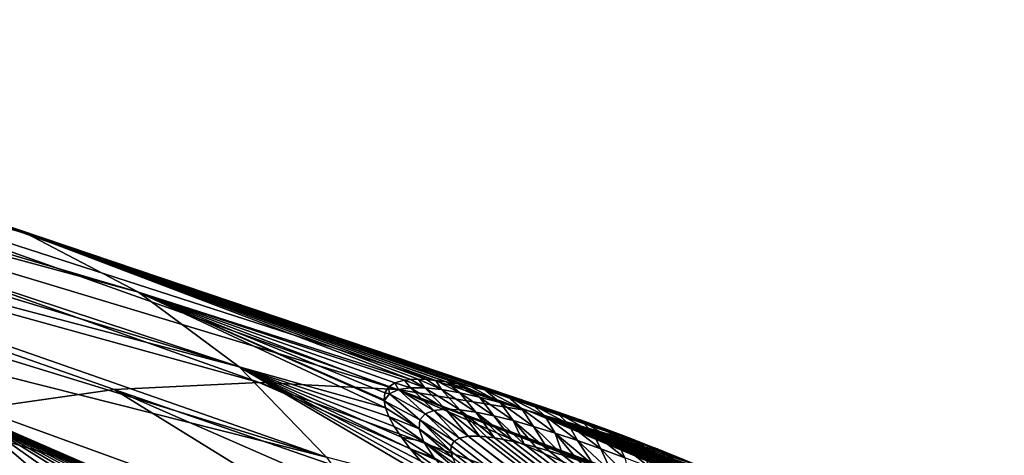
# Model space of a CAD drawing. Header units: metres. Extents: x -82 to 82, y -313 to 40.
# Tile 377 of 405: x 50.72 to 58.44, y -8.43 to -5.01. Entities that reach past the tile are written whole.
import ezdxf

# ---------------------------------------------------------------- set-up
doc = ezdxf.new("R2010")
doc.units = ezdxf.units.M
doc.layers.add('solid_505278_SW0001_CCC', color=7, linetype='CONTINUOUS')

msp = doc.modelspace()

# ---------------------------------------------------------------- linework, layer by layer
at = {"layer": 'solid_505278_SW0001_CCC'}
for points in [[(50.766586, -6.683116, 49.097038), (45.265396, -5.187439, 45.095383), (44.775482, -5.008245, 45.795856)], [(49.794594, -6.349902, 50.466312), (50.766586, -6.683116, 49.097038), (44.775482, -5.008245, 45.795856)], [(50.766586, -6.683116, 49.097038), (45.729057, -5.40538, 44.388058), (45.265396, -5.187439, 45.095383)], [(51.650276, -7.14563, 47.705677), (46.165108, -5.661428, 43.675957), (45.729057, -5.40538, 44.388058)], [(50.766586, -6.683116, 49.097038), (51.650276, -7.14563, 47.705677), (45.729057, -5.40538, 44.388058)], [(52.438118, -7.733496, 46.304096), (46.572266, -5.954834, 42.961166), (46.165108, -5.661428, 43.675957)], [(51.650276, -7.14563, 47.705677), (52.438118, -7.733496, 46.304096), (46.165108, -5.661428, 43.675957)], [(52.438118, -7.733496, 46.304096), (46.949345, -6.284736, 42.245789), (46.572266, -5.954834, 42.961166)], [(46.435051, -6.148829, 54.326317), (52.595783, -7.855315, 57.640709), (47.619549, -6.081614, 53.092152)], [(53.681267, -7.911439, 56.401642), (48.742588, -6.148829, 51.801815), (47.619549, -6.081614, 53.092152)], [(52.595783, -7.855315, 57.640709), (53.681267, -7.911439, 56.401642), (47.619549, -6.081614, 53.092152)], [(51.459038, -7.911434, 58.832817), (52.595783, -7.855315, 57.640709), (46.435051, -6.148829, 54.326317)], [(51.459038, -7.911434, 58.832817), (46.435051, -6.148829, 54.326317), (50.278282, -8.07943, 59.970375)], [(54.708469, -8.079451, 55.123623), (49.794594, -6.349902, 50.466312), (48.742588, -6.148829, 51.801815)], [(53.681267, -7.911439, 56.401642), (54.708469, -8.079451, 55.123623), (48.742588, -6.148829, 51.801815)], [(53.123398, -8.4417, 44.904255), (47.295231, -6.650167, 41.531918), (46.949345, -6.284736, 42.245789)], [(52.438118, -7.733496, 46.304096), (53.123398, -8.4417, 44.904255), (46.949345, -6.284736, 42.245789)], [(54.94109, -8.088078, 52.429733), (50.766586, -6.683116, 49.097038), (49.794594, -6.349902, 50.466312)], [(55.114925, -8.148582, 52.779461), (54.94109, -8.088078, 52.429733), (49.794594, -6.349902, 50.466312)], [(55.30164, -8.216515, 53.141392), (55.114925, -8.148582, 52.779461), (49.794594, -6.349902, 50.466312)], [(55.478432, -8.283293, 53.471718), (55.30164, -8.216515, 53.141392), (49.794594, -6.349902, 50.466312)], [(55.667301, -8.35693, 53.812408), (55.478432, -8.283293, 53.471718), (49.794594, -6.349902, 50.466312)], [(54.708469, -8.079451, 55.123623), (55.667301, -8.35693, 53.812408), (49.794594, -6.349902, 50.466312)], [(53.123398, -8.4417, 44.904255), (47.60891, -7.050054, 40.821648), (47.295231, -6.650167, 41.531918)], [(53.785595, -7.832144, 49.328403), (51.650276, -7.14563, 47.705677), (50.766586, -6.683116, 49.097038)], [(53.842785, -7.830491, 49.558571), (53.785595, -7.832144, 49.328403), (50.766586, -6.683116, 49.097038)], [(53.907642, -7.832719, 49.798283), (53.842785, -7.830491, 49.558571), (50.766586, -6.683116, 49.097038)], [(53.981529, -7.839475, 50.04797), (53.907642, -7.832719, 49.798283), (50.766586, -6.683116, 49.097038)], [(54.064804, -7.851013, 50.307846), (53.981529, -7.839475, 50.04797), (50.766586, -6.683116, 49.097038)], [(54.157146, -7.867325, 50.577938), (54.064804, -7.851013, 50.307846), (50.766586, -6.683116, 49.097038)], [(54.26009, -7.88913, 50.858746), (54.157146, -7.867325, 50.577938), (50.766586, -6.683116, 49.097038)], [(54.366566, -7.914729, 51.13324), (54.26009, -7.88913, 50.858746), (50.766586, -6.683116, 49.097038)], [(54.373352, -7.916449, 51.150299), (54.366566, -7.914729, 51.13324), (50.766586, -6.683116, 49.097038)], [(54.497261, -7.949543, 51.452816), (54.373352, -7.916449, 51.150299), (50.766586, -6.683116, 49.097038)], [(54.633392, -7.989154, 51.76688), (54.497261, -7.949543, 51.452816), (50.766586, -6.683116, 49.097038)], [(54.781025, -8.035162, 52.092381), (54.633392, -7.989154, 51.76688), (50.766586, -6.683116, 49.097038)], [(54.94109, -8.088078, 52.429733), (54.781025, -8.035162, 52.092381), (50.766586, -6.683116, 49.097038)], [(53.700264, -9.264199, 43.518097), (47.889465, -7.483225, 40.117062), (47.60891, -7.050054, 40.821648)], [(53.123398, -8.4417, 44.904255), (53.700264, -9.264199, 43.518097), (47.60891, -7.050054, 40.821648)], [(53.586708, -8.054173, 47.345814), (52.438118, -7.733496, 46.304096), (51.650276, -7.14563, 47.705677)], [(53.576344, -8.000154, 47.600811), (53.586708, -8.054173, 47.345814), (51.650276, -7.14563, 47.705677)], [(53.575836, -7.992011, 47.643364), (53.576344, -8.000154, 47.600811), (51.650276, -7.14563, 47.705677)], [(53.583023, -7.938154, 47.965164), (53.575836, -7.992011, 47.643364), (51.650276, -7.14563, 47.705677)], [(53.61026, -7.89355, 48.314102), (53.583023, -7.938154, 47.965164), (51.650276, -7.14563, 47.705677)], [(53.66029, -7.859487, 48.693871), (53.61026, -7.89355, 48.314102), (51.650276, -7.14563, 47.705677)], [(53.736736, -7.837825, 49.107925), (53.66029, -7.859487, 48.693871), (51.650276, -7.14563, 47.705677)], [(53.785595, -7.832144, 49.328403), (53.736736, -7.837825, 49.107925), (51.650276, -7.14563, 47.705677)], [(54.163799, -10.193976, 42.157448), (48.136074, -7.948409, 39.420227), (47.889465, -7.483225, 40.117062)], [(53.700264, -9.264199, 43.518097), (54.163799, -10.193976, 42.157448), (47.889465, -7.483225, 40.117062)], [(54.071823, -8.69211, 45.733643), (53.123398, -8.4417, 44.904255), (52.438118, -7.733496, 46.304096)], [(53.961124, -8.578596, 45.926399), (54.071823, -8.69211, 45.733643), (52.438118, -7.733496, 46.304096)], [(53.864483, -8.473175, 46.129299), (53.961124, -8.578596, 45.926399), (52.438118, -7.733496, 46.304096)], [(53.781452, -8.375323, 46.343407), (53.864483, -8.473175, 46.129299), (52.438118, -7.733496, 46.304096)], [(53.712002, -8.284667, 46.570362), (53.781452, -8.375323, 46.343407), (52.438118, -7.733496, 46.304096)], [(53.655872, -8.200797, 46.811859), (53.712002, -8.284667, 46.570362), (52.438118, -7.733496, 46.304096)], [(53.613819, -8.123879, 47.069695), (53.655872, -8.200797, 46.811859), (52.438118, -7.733496, 46.304096)], [(53.586708, -8.054173, 47.345814), (53.613819, -8.123879, 47.069695), (52.438118, -7.733496, 46.304096)], [(51.459038, -7.911434, 58.832817), (57.491291, -10.002103, 62.115482), (52.595783, -7.855315, 57.640709)], [(58.581692, -10.054301, 60.874638), (53.681267, -7.911439, 56.401642), (52.595783, -7.855315, 57.640709)], [(57.491291, -10.002103, 62.115482), (58.581692, -10.054301, 60.874638), (52.595783, -7.855315, 57.640709)], [(53.687946, -7.911792, 48.428959), (53.61026, -7.89355, 48.314102), (53.66029, -7.859487, 48.693871)], [(53.782658, -7.897193, 48.830284), (53.66029, -7.859487, 48.693871), (53.736736, -7.837825, 49.107925)], [(53.782658, -7.897193, 48.830284), (53.687946, -7.911792, 48.428959), (53.66029, -7.859487, 48.693871)], [(53.896606, -7.897902, 49.222912), (53.736736, -7.837825, 49.107925), (53.785595, -7.832144, 49.328403)], [(53.896606, -7.897902, 49.222912), (53.782658, -7.897193, 48.830284), (53.736736, -7.837825, 49.107925)], [(53.896606, -7.897902, 49.222912), (53.785595, -7.832144, 49.328403), (53.842785, -7.830491, 49.558571)], [(54.026466, -7.911632, 49.607338), (53.842785, -7.830491, 49.558571), (53.907642, -7.832719, 49.798283)], [(54.026466, -7.911632, 49.607338), (53.896606, -7.897902, 49.222912), (53.842785, -7.830491, 49.558571)], [(54.026466, -7.911632, 49.607338), (53.907642, -7.832719, 49.798283), (53.981529, -7.839475, 50.04797)], [(54.169273, -7.936257, 49.984093), (53.981529, -7.839475, 50.04797), (54.064804, -7.851013, 50.307846)], [(54.169273, -7.936257, 49.984093), (54.026466, -7.911632, 49.607338), (53.981529, -7.839475, 50.04797)], [(54.323101, -7.970383, 50.353771), (54.064804, -7.851013, 50.307846), (54.157146, -7.867325, 50.577938)], [(54.323101, -7.970383, 50.353771), (54.169273, -7.936257, 49.984093), (54.064804, -7.851013, 50.307846)], [(54.48629, -8.012764, 50.716988), (54.157146, -7.867325, 50.577938), (54.26009, -7.88913, 50.858746)], [(54.48629, -8.012764, 50.716988), (54.323101, -7.970383, 50.353771), (54.157146, -7.867325, 50.577938)], [(54.163799, -10.193976, 42.157448), (48.348011, -8.444242, 38.733192), (48.136074, -7.948409, 39.420227)], [(51.459038, -7.911434, 58.832817), (50.278282, -8.07943, 59.970375), (55.17041, -10.20861, 64.455421)], [(51.459038, -7.911434, 58.832817), (56.353188, -10.054299, 63.312679), (57.491291, -10.002103, 62.115482)], [(51.459038, -7.911434, 58.832817), (55.17041, -10.20861, 64.455421), (56.353188, -10.054299, 63.312679)], [(53.617149, -7.944767, 48.019192), (53.575836, -7.992011, 47.643364), (53.583023, -7.938154, 47.965164)], [(53.617149, -7.944767, 48.019192), (53.576344, -8.000154, 47.600811), (53.575836, -7.992011, 47.643364)], [(53.856655, -8.149055, 47.652481), (53.576344, -8.000154, 47.600811), (53.617149, -7.944767, 48.019192)], [(53.617149, -7.944767, 48.019192), (53.583023, -7.938154, 47.965164), (53.61026, -7.89355, 48.314102)], [(53.687946, -7.911792, 48.428959), (53.617149, -7.944767, 48.019192), (53.61026, -7.89355, 48.314102)], [(53.897305, -8.101941, 48.045029), (53.617149, -7.944767, 48.019192), (53.687946, -7.911792, 48.428959)], [(53.897305, -8.101941, 48.045029), (53.856655, -8.149055, 47.652481), (53.617149, -7.944767, 48.019192)], [(59.017414, -9.901394, 58.821964), (54.708469, -8.079451, 55.123623), (53.681267, -7.911439, 56.401642)], [(59.211769, -10.000614, 59.075928), (59.017414, -9.901394, 58.821964), (53.681267, -7.911439, 56.401642)], [(59.410534, -10.102983, 59.333305), (59.211769, -10.000614, 59.075928), (53.681267, -7.911439, 56.401642)], [(59.614056, -10.208708, 59.594315), (59.410534, -10.102983, 59.333305), (53.681267, -7.911439, 56.401642)], [(58.581692, -10.054301, 60.874638), (59.614056, -10.208708, 59.594315), (53.681267, -7.911439, 56.401642)], [(53.966412, -8.075409, 48.434349), (53.687946, -7.911792, 48.428959), (53.782658, -7.897193, 48.830284)], [(53.966412, -8.075409, 48.434349), (53.897305, -8.101941, 48.045029), (53.687946, -7.911792, 48.428959)], [(54.058586, -8.066114, 48.818771), (53.782658, -7.897193, 48.830284), (53.896606, -7.897902, 49.222912)], [(54.058586, -8.066114, 48.818771), (53.966412, -8.075409, 48.434349), (53.782658, -7.897193, 48.830284)], [(54.169704, -8.071398, 49.197544), (53.896606, -7.897902, 49.222912), (54.026466, -7.911632, 49.607338)], [(54.169704, -8.071398, 49.197544), (54.058586, -8.066114, 48.818771), (53.896606, -7.897902, 49.222912)], [(54.296608, -8.08913, 49.570602), (54.026466, -7.911632, 49.607338), (54.169273, -7.936257, 49.984093)], [(54.296608, -8.08913, 49.570602), (54.169704, -8.071398, 49.197544), (54.026466, -7.911632, 49.607338)], [(54.436543, -8.117405, 49.937984), (54.169273, -7.936257, 49.984093), (54.323101, -7.970383, 50.353771)], [(54.436543, -8.117405, 49.937984), (54.296608, -8.08913, 49.570602), (54.169273, -7.936257, 49.984093)], [(54.48629, -8.012764, 50.716988), (54.26009, -7.88913, 50.858746), (54.366566, -7.914729, 51.13324)], [(54.497261, -7.949543, 51.452816), (54.366566, -7.914729, 51.13324), (54.373352, -7.916449, 51.150299)], [(54.548698, -7.968104, 51.494961), (54.366566, -7.914729, 51.13324), (54.497261, -7.949543, 51.452816)], [(54.657433, -8.062321, 51.074291), (54.366566, -7.914729, 51.13324), (54.548698, -7.968104, 51.494961)], [(54.657433, -8.062321, 51.074291), (54.48629, -8.012764, 50.716988), (54.366566, -7.914729, 51.13324)], [(54.548698, -7.968104, 51.494961), (54.497261, -7.949543, 51.452816), (54.633392, -7.989154, 51.76688)], [(53.850452, -8.220165, 47.259827), (53.586708, -8.054173, 47.345814), (53.576344, -8.000154, 47.600811)], [(53.856655, -8.149055, 47.652481), (53.850452, -8.220165, 47.259827), (53.576344, -8.000154, 47.600811)], [(54.587677, -8.154926, 50.299957), (54.323101, -7.970383, 50.353771), (54.48629, -8.012764, 50.716988)], [(54.587677, -8.154926, 50.299957), (54.436543, -8.117405, 49.937984), (54.323101, -7.970383, 50.353771)], [(54.748341, -8.200491, 50.656822), (54.48629, -8.012764, 50.716988), (54.657433, -8.062321, 51.074291)], [(54.748341, -8.200491, 50.656822), (54.587677, -8.154926, 50.299957), (54.48629, -8.012764, 50.716988)], [(54.736897, -8.02753, 51.850296), (54.548698, -7.968104, 51.494961), (54.633392, -7.989154, 51.76688)], [(54.835583, -8.118335, 51.426147), (54.548698, -7.968104, 51.494961), (54.736897, -8.02753, 51.850296)], [(54.835583, -8.118335, 51.426147), (54.657433, -8.062321, 51.074291), (54.548698, -7.968104, 51.494961)], [(54.736897, -8.02753, 51.850296), (54.633392, -7.989154, 51.76688), (54.781025, -8.035162, 52.092381)], [(54.930416, -8.092316, 52.200256), (54.736897, -8.02753, 51.850296), (54.781025, -8.035162, 52.092381)], [(55.019871, -8.180122, 51.772999), (54.736897, -8.02753, 51.850296), (54.930416, -8.092316, 52.200256)], [(55.019871, -8.180122, 51.772999), (54.835583, -8.118335, 51.426147), (54.736897, -8.02753, 51.850296)], [(50.278282, -8.07943, 59.970375), (54.89259, -10.103029, 64.27636), (55.17041, -10.20861, 64.455421)], [(50.278282, -8.07943, 59.970375), (54.618946, -10.000887, 64.101898), (54.89259, -10.103029, 64.27636)], [(50.278282, -8.07943, 59.970375), (54.349239, -9.90198, 63.931717), (54.618946, -10.000887, 64.101898)], [(50.278282, -8.07943, 59.970375), (54.083233, -9.806116, 63.765499), (54.349239, -9.90198, 63.931717)], [(50.278282, -8.07943, 59.970375), (53.794975, -9.704256, 63.587574), (54.083233, -9.806116, 63.765499)], [(50.278282, -8.07943, 59.970375), (53.51178, -9.606331, 63.415268), (53.794975, -9.704256, 63.587574)], [(50.278282, -8.07943, 59.970375), (53.233414, -9.512124, 63.248226), (53.51178, -9.606331, 63.415268)], [(50.278282, -8.07943, 59.970375), (52.959633, -9.421421, 63.086098), (53.233414, -9.512124, 63.248226)], [(50.278282, -8.07943, 59.970375), (52.690193, -9.334017, 62.928528), (52.959633, -9.421421, 63.086098)], [(50.278282, -8.07943, 59.970375), (52.424911, -9.249745, 62.775253), (52.690193, -9.334017, 62.928528)], [(50.278282, -8.07943, 59.970375), (52.164173, -9.168825, 62.6269), (52.424911, -9.249745, 62.775253)], [(50.278282, -8.07943, 59.970375), (51.907951, -9.091187, 62.483414), (52.164173, -9.168825, 62.6269)], [(50.278282, -8.07943, 59.970375), (51.573051, -8.992478, 62.299171), (51.907951, -9.091187, 62.483414)], [(50.278282, -8.07943, 59.970375), (51.245457, -8.898908, 62.122364), (51.573051, -8.992478, 62.299171)], [(50.278282, -8.07943, 59.970375), (50.924885, -8.810197, 61.952553), (51.245457, -8.898908, 62.122364)], [(50.278282, -8.07943, 59.970375), (50.611767, -8.726589, 61.790573), (50.924885, -8.810197, 61.952553)], [(53.850452, -8.220165, 47.259827), (53.613819, -8.123879, 47.069695), (53.586708, -8.054173, 47.345814)], [(53.897305, -8.101941, 48.045029), (54.125202, -8.316621, 47.90155), (53.856655, -8.149055, 47.652481)], [(53.966412, -8.075409, 48.434349), (54.168163, -8.291471, 48.204098), (53.897305, -8.101941, 48.045029)], [(53.897305, -8.101941, 48.045029), (54.168163, -8.291471, 48.204098), (54.125202, -8.316621, 47.90155)], [(54.058586, -8.066114, 48.818771), (54.234127, -8.277763, 48.533401), (53.966412, -8.075409, 48.434349)], [(53.966412, -8.075409, 48.434349), (54.234127, -8.277763, 48.533401), (54.168163, -8.291471, 48.204098)], [(54.058586, -8.066114, 48.818771), (54.324928, -8.276736, 48.889782), (54.234127, -8.277763, 48.533401)], [(54.169704, -8.071398, 49.197544), (54.324928, -8.276736, 48.889782), (54.058586, -8.066114, 48.818771)], [(54.169704, -8.071398, 49.197544), (54.442638, -8.289826, 49.273983), (54.380352, -8.281484, 49.078373)], [(54.296608, -8.08913, 49.570602), (54.442638, -8.289826, 49.273983), (54.169704, -8.071398, 49.197544)], [(54.169704, -8.071398, 49.197544), (54.380352, -8.281484, 49.078373), (54.324928, -8.276736, 48.889782)], [(54.296608, -8.08913, 49.570602), (54.589371, -8.318463, 49.687038), (54.512383, -8.302224, 49.476921)], [(54.436543, -8.117405, 49.937984), (54.589371, -8.318463, 49.687038), (54.296608, -8.08913, 49.570602)], [(54.296608, -8.08913, 49.570602), (54.512383, -8.302224, 49.476921), (54.442638, -8.289826, 49.273983)], [(54.917191, -8.253113, 51.008873), (54.657433, -8.062321, 51.074291), (54.835583, -8.118335, 51.426147)], [(54.917191, -8.253113, 51.008873), (54.748341, -8.200491, 50.656822), (54.657433, -8.062321, 51.074291)], [(55.719032, -8.37748, 53.904095), (55.667301, -8.35693, 53.812408), (54.708469, -8.079451, 55.123623)], [(55.871223, -8.438814, 54.169952), (55.719032, -8.37748, 53.904095), (54.708469, -8.079451, 55.123623)], [(56.030403, -8.504277, 54.441845), (55.871223, -8.438814, 54.169952), (54.708469, -8.079451, 55.123623)], [(56.197186, -8.574176, 54.720016), (56.030403, -8.504277, 54.441845), (54.708469, -8.079451, 55.123623)], [(56.371464, -8.648548, 55.004444), (56.197186, -8.574176, 54.720016), (54.708469, -8.079451, 55.123623)], [(56.466156, -8.689505, 55.156876), (56.371464, -8.648548, 55.004444), (54.708469, -8.079451, 55.123623)], [(56.552753, -8.727283, 55.294971), (56.466156, -8.689505, 55.156876), (54.708469, -8.079451, 55.123623)], [(56.741699, -8.810717, 55.591885), (56.552753, -8.727283, 55.294971), (54.708469, -8.079451, 55.123623)], [(56.938961, -8.899194, 55.89547), (56.741699, -8.810717, 55.591885), (54.708469, -8.079451, 55.123623)], [(57.144718, -8.992876, 56.205799), (56.938961, -8.899194, 55.89547), (54.708469, -8.079451, 55.123623)], [(57.358204, -9.09156, 56.522564), (57.144718, -8.992876, 56.205799), (54.708469, -8.079451, 55.123623)], [(57.523777, -9.169071, 56.764557), (57.358204, -9.09156, 56.522564), (54.708469, -8.079451, 55.123623)], [(57.694386, -9.249772, 57.010513), (57.523777, -9.169071, 56.764557), (54.708469, -8.079451, 55.123623)], [(57.87035, -9.33384, 57.260597), (57.694386, -9.249772, 57.010513), (54.708469, -8.079451, 55.123623)], [(58.051685, -9.421332, 57.514801), (57.87035, -9.33384, 57.260597), (54.708469, -8.079451, 55.123623)], [(58.237759, -9.512042, 57.772812), (58.051685, -9.421332, 57.514801), (54.708469, -8.079451, 55.123623)], [(58.428879, -9.60615, 58.034801), (58.237759, -9.512042, 57.772812), (54.708469, -8.079451, 55.123623)], [(58.625439, -9.703871, 58.300999), (58.428879, -9.60615, 58.034801), (54.708469, -8.079451, 55.123623)], [(58.827816, -9.805428, 58.571609), (58.625439, -9.703871, 58.300999), (54.708469, -8.079451, 55.123623)], [(59.017414, -9.901394, 58.821964), (58.827816, -9.805428, 58.571609), (54.708469, -8.079451, 55.123623)], [(54.930416, -8.092316, 52.200256), (54.781025, -8.035162, 52.092381), (54.94109, -8.088078, 52.429733)], [(55.128704, -8.162008, 52.545265), (54.930416, -8.092316, 52.200256), (54.94109, -8.088078, 52.429733)], [(55.209518, -8.247066, 52.11525), (54.930416, -8.092316, 52.200256), (55.128704, -8.162008, 52.545265)], [(55.209518, -8.247066, 52.11525), (55.019871, -8.180122, 51.772999), (54.930416, -8.092316, 52.200256)], [(55.128704, -8.162008, 52.545265), (54.94109, -8.088078, 52.429733), (55.114925, -8.148582, 52.779461)], [(53.8857, -8.318815, 46.873161), (53.655872, -8.200797, 46.811859), (53.613819, -8.123879, 47.069695)], [(53.850452, -8.220165, 47.259827), (53.8857, -8.318815, 46.873161), (53.613819, -8.123879, 47.069695)], [(53.856655, -8.149055, 47.652481), (54.099339, -8.39504, 47.375229), (53.850452, -8.220165, 47.259827)], [(53.856655, -8.149055, 47.652481), (54.125202, -8.316621, 47.90155), (54.103271, -8.351828, 47.625713)], [(53.856655, -8.149055, 47.652481), (54.103271, -8.351828, 47.625713), (54.099339, -8.39504, 47.375229)], [(54.436543, -8.117405, 49.937984), (54.674049, -8.33887, 49.904579), (54.589371, -8.318463, 49.687038)], [(54.587677, -8.154926, 50.299957), (54.674049, -8.33887, 49.904579), (54.436543, -8.117405, 49.937984)], [(54.587677, -8.154926, 50.299957), (54.86776, -8.393135, 50.362602), (54.766926, -8.363841, 50.129829)], [(54.748341, -8.200491, 50.656822), (54.86776, -8.393135, 50.362602), (54.587677, -8.154926, 50.299957)], [(54.587677, -8.154926, 50.299957), (54.766926, -8.363841, 50.129829), (54.674049, -8.33887, 49.904579)], [(55.093277, -8.312096, 51.356403), (54.835583, -8.118335, 51.426147), (55.019871, -8.180122, 51.772999)], [(55.093277, -8.312096, 51.356403), (54.917191, -8.253113, 51.008873), (54.835583, -8.118335, 51.426147)], [(55.2757, -8.37676, 51.699703), (55.019871, -8.180122, 51.772999), (55.209518, -8.247066, 52.11525)], [(55.2757, -8.37676, 51.699703), (55.093277, -8.312096, 51.356403), (55.019871, -8.180122, 51.772999)], [(55.331284, -8.236212, 52.885696), (55.114925, -8.148582, 52.779461), (55.30164, -8.216515, 53.141392)], [(55.331284, -8.236212, 52.885696), (55.128704, -8.162008, 52.545265), (55.114925, -8.148582, 52.779461)], [(55.404003, -8.318754, 52.453209), (55.128704, -8.162008, 52.545265), (55.331284, -8.236212, 52.885696)], [(55.404003, -8.318754, 52.453209), (55.209518, -8.247066, 52.11525), (55.128704, -8.162008, 52.545265)], [(53.8857, -8.318815, 46.873161), (53.712002, -8.284667, 46.570362), (53.655872, -8.200797, 46.811859)], [(53.850452, -8.220165, 47.259827), (54.099339, -8.39504, 47.375229), (54.111385, -8.445367, 47.14753)], [(53.850452, -8.220165, 47.259827), (54.111385, -8.445367, 47.14753), (53.8857, -8.318815, 46.873161)], [(54.748341, -8.200491, 50.656822), (54.977158, -8.42721, 50.603306), (54.86776, -8.393135, 50.362602)], [(54.917191, -8.253113, 51.008873), (54.977158, -8.42721, 50.603306), (54.748341, -8.200491, 50.656822)], [(54.917191, -8.253113, 51.008873), (55.222481, -8.510247, 51.109005), (55.095448, -8.466302, 50.852158)], [(55.093277, -8.312096, 51.356403), (55.222481, -8.510247, 51.109005), (54.917191, -8.253113, 51.008873)], [(54.917191, -8.253113, 51.008873), (55.095448, -8.466302, 50.852158), (54.977158, -8.42721, 50.603306)], [(55.463696, -8.446531, 52.039043), (55.209518, -8.247066, 52.11525), (55.404003, -8.318754, 52.453209)], [(55.463696, -8.446531, 52.039043), (55.2757, -8.37676, 51.699703), (55.209518, -8.247066, 52.11525)], [(55.537685, -8.314527, 53.221924), (55.30164, -8.216515, 53.141392), (55.478432, -8.283293, 53.471718)], [(55.537685, -8.314527, 53.221924), (55.331284, -8.236212, 52.885696), (55.30164, -8.216515, 53.141392)], [(55.60284, -8.394798, 52.787178), (55.331284, -8.236212, 52.885696), (55.537685, -8.314527, 53.221924)], [(55.60284, -8.394798, 52.787178), (55.404003, -8.318754, 52.453209), (55.331284, -8.236212, 52.885696)], [(64.278557, -25.445356, 80.435089), (43.04269, -8.315628, 60.037064), (42.766785, -8.350209, 60.039227)], [(64.77742, -25.070709, 80.123589), (43.346764, -8.290929, 60.053185), (43.04269, -8.315628, 60.037064)], [(64.278557, -25.445356, 80.435089), (64.77742, -25.070709, 80.123589), (43.04269, -8.315628, 60.037064)], [(64.77742, -25.070709, 80.123589), (43.679688, -8.277598, 60.089729), (43.346764, -8.290929, 60.053185)], [(64.77742, -25.070709, 80.123589), (44.042053, -8.276881, 60.148518), (43.679688, -8.277598, 60.089729)], [(65.259399, -24.663895, 79.815598), (44.234383, -8.281711, 60.186863), (44.042053, -8.276881, 60.148518)], [(64.77742, -25.070709, 80.123589), (65.259399, -24.663895, 79.815598), (44.042053, -8.276881, 60.148518)], [(65.259399, -24.663895, 79.815598), (44.43428, -8.290107, 60.231373), (44.234383, -8.281711, 60.186863)], [(65.259399, -24.663895, 79.815598), (44.642132, -8.302562, 60.282639), (44.43428, -8.290107, 60.231373)], [(65.259399, -24.663895, 79.815598), (44.85775, -8.318869, 60.340481), (44.642132, -8.302562, 60.282639)], [(65.723991, -24.224815, 79.511314), (45.08144, -8.339327, 60.405285), (44.85775, -8.318869, 60.340481)], [(65.259399, -24.663895, 79.815598), (65.723991, -24.224815, 79.511314), (44.85775, -8.318869, 60.340481)], [(65.723991, -24.224815, 79.511314), (45.313541, -8.364308, 60.477516), (45.08144, -8.339327, 60.405285)], [(53.968132, -8.447172, 46.500881), (53.781452, -8.375323, 46.343407), (53.712002, -8.284667, 46.570362)], [(53.8857, -8.318815, 46.873161), (53.968132, -8.447172, 46.500881), (53.712002, -8.284667, 46.570362)], [(53.8857, -8.318815, 46.873161), (54.111385, -8.445367, 47.14753), (54.137653, -8.502065, 46.94006)], [(53.8857, -8.318815, 46.873161), (54.137653, -8.502065, 46.94006), (54.176407, -8.564454, 46.749348)], [(53.8857, -8.318815, 46.873161), (54.176407, -8.564454, 46.749348), (53.968132, -8.447172, 46.500881)], [(76.345619, -25.44556, 67.233284), (54.103271, -8.351828, 47.625713), (54.125202, -8.316621, 47.90155)], [(76.345619, -25.44556, 67.233284), (54.125202, -8.316621, 47.90155), (54.168163, -8.291471, 48.204098)], [(76.345619, -25.44556, 67.233284), (54.168163, -8.291471, 48.204098), (54.234127, -8.277763, 48.533401)], [(76.080063, -25.070902, 67.758102), (54.234127, -8.277763, 48.533401), (54.324928, -8.276736, 48.889782)], [(76.080063, -25.070902, 67.758102), (76.345619, -25.44556, 67.233284), (54.234127, -8.277763, 48.533401)], [(76.080063, -25.070902, 67.758102), (54.324928, -8.276736, 48.889782), (54.380352, -8.281484, 49.078373)], [(76.080063, -25.070902, 67.758102), (54.380352, -8.281484, 49.078373), (54.442638, -8.289826, 49.273983)], [(76.080063, -25.070902, 67.758102), (54.442638, -8.289826, 49.273983), (54.512383, -8.302224, 49.476921)], [(75.816483, -24.664057, 68.265808), (54.512383, -8.302224, 49.476921), (54.589371, -8.318463, 49.687038)], [(75.816483, -24.664057, 68.265808), (76.080063, -25.070902, 67.758102), (54.512383, -8.302224, 49.476921)], [(75.816483, -24.664057, 68.265808), (54.589371, -8.318463, 49.687038), (54.674049, -8.33887, 49.904579)], [(75.816483, -24.664057, 68.265808), (54.674049, -8.33887, 49.904579), (54.766926, -8.363841, 50.129829)], [(55.093277, -8.312096, 51.356403), (55.359039, -8.559654, 51.374424), (55.222481, -8.510247, 51.109005)], [(55.2757, -8.37676, 51.699703), (55.359039, -8.559654, 51.374424), (55.093277, -8.312096, 51.356403)], [(55.656731, -8.521008, 52.374641), (55.404003, -8.318754, 52.453209), (55.60284, -8.394798, 52.787178)], [(55.656731, -8.521008, 52.374641), (55.463696, -8.446531, 52.039043), (55.404003, -8.318754, 52.453209)], [(55.74754, -8.396638, 53.554249), (55.478432, -8.283293, 53.471718), (55.667301, -8.35693, 53.812408)], [(55.74754, -8.396638, 53.554249), (55.537685, -8.314527, 53.221924), (55.478432, -8.283293, 53.471718)], [(55.805553, -8.474816, 53.117447), (55.537685, -8.314527, 53.221924), (55.74754, -8.396638, 53.554249)], [(55.805553, -8.474816, 53.117447), (55.60284, -8.394798, 52.787178), (55.537685, -8.314527, 53.221924)], [(64.278557, -25.445356, 80.435089), (42.516754, -8.393008, 60.057133), (42.290268, -8.443016, 60.088959)], [(64.278557, -25.445356, 80.435089), (42.766785, -8.350209, 60.039227), (42.516754, -8.393008, 60.057133)], [(65.723991, -24.224815, 79.511314), (45.553841, -8.393574, 60.556953), (45.313541, -8.364308, 60.477516)], [(65.723991, -24.224815, 79.511314), (45.802803, -8.427598, 60.64418), (45.553841, -8.393574, 60.556953)], [(54.100746, -8.604978, 46.154503), (53.864483, -8.473175, 46.129299), (53.781452, -8.375323, 46.343407)], [(53.968132, -8.447172, 46.500881), (54.100746, -8.604978, 46.154503), (53.781452, -8.375323, 46.343407)], [(76.612999, -25.78805, 66.691933), (54.099339, -8.39504, 47.375229), (54.103271, -8.351828, 47.625713)], [(76.612999, -25.78805, 66.691933), (54.111385, -8.445367, 47.14753), (54.099339, -8.39504, 47.375229)], [(76.345619, -25.44556, 67.233284), (76.612999, -25.78805, 66.691933), (54.103271, -8.351828, 47.625713)], [(75.816483, -24.664057, 68.265808), (54.766926, -8.363841, 50.129829), (54.86776, -8.393135, 50.362602)], [(75.816483, -24.664057, 68.265808), (54.86776, -8.393135, 50.362602), (54.977158, -8.42721, 50.603306)], [(55.2757, -8.37676, 51.699703), (55.505211, -8.614552, 51.648441), (55.359039, -8.559654, 51.374424)], [(55.463696, -8.446531, 52.039043), (55.505211, -8.614552, 51.648441), (55.2757, -8.37676, 51.699703)], [(55.85429, -8.599796, 52.706722), (55.60284, -8.394798, 52.787178), (55.805553, -8.474816, 53.117447)], [(55.85429, -8.599796, 52.706722), (55.656731, -8.521008, 52.374641), (55.60284, -8.394798, 52.787178)], [(55.74754, -8.396638, 53.554249), (55.667301, -8.35693, 53.812408), (55.719032, -8.37748, 53.904095)], [(55.960564, -8.482315, 53.882912), (55.719032, -8.37748, 53.904095), (55.871223, -8.438814, 54.169952)], [(55.960564, -8.482315, 53.882912), (55.74754, -8.396638, 53.554249), (55.719032, -8.37748, 53.904095)], [(56.011795, -8.558526, 53.444237), (55.74754, -8.396638, 53.554249), (55.960564, -8.482315, 53.882912)], [(56.011795, -8.558526, 53.444237), (55.805553, -8.474816, 53.117447), (55.74754, -8.396638, 53.554249)], [(75.555031, -24.224947, 68.755859), (54.977158, -8.42721, 50.603306), (55.095448, -8.466302, 50.852158)], [(75.555031, -24.224947, 68.755859), (75.816483, -24.664057, 68.265808), (54.977158, -8.42721, 50.603306)]]:
    msp.add_3dface(points, dxfattribs=at)

doc.saveas('drawing.dxf')
